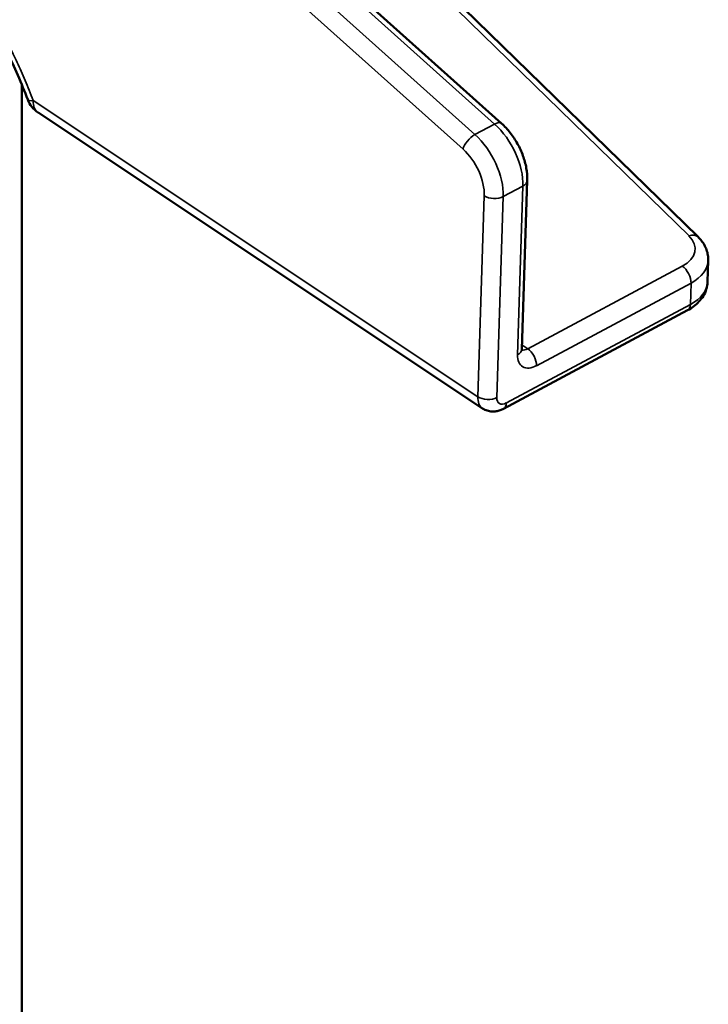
# Model space of a CAD drawing. Header units: millimetres. Extents: x 0 to 14369, y -869 to 2970.
# Tile 782 of 787: x 3892 to 3917, y 1927 to 1964. Entities that reach past the tile are written whole.
import ezdxf

# ---------------------------------------------------------------- set-up
doc = ezdxf.new("R2010")
doc.units = ezdxf.units.MM
doc.header["$LTSCALE"] = 10
doc.layers.add('Sichtbar (ISO)', color=7, linetype='Continuous', lineweight=50)
doc.layers.add('Sichtbar schmal (ISO)', color=7, linetype='Continuous', lineweight=35)

msp = doc.modelspace()

# ---------------------------------------------------------------- linework, layer by layer
at = {"layer": 'Sichtbar (ISO)'}
for p, q in [((3909.699, 1960.054), (3897.279, 1971.193)), ((3917.01, 1955.827), (3907.018, 1965.585)), ((3891.842, 1961.514), (3891.842, 1811.089)), ((3908.995, 1949.44), (3892.45, 1960.463)), ((3910.454, 1951.653), (3910.656, 1957.933)), ((3917.364, 1954.153), (3917.389, 1954.954)), ((3916.621, 1953.097), (3909.773, 1949.431))]:
    msp.add_line(p, q, dxfattribs=at)
msp.add_arc((3893.004, 1961.296), 1, 200.8504, 236.3259, dxfattribs=at)
for points, knots in [([(3892.07, 1960.94), (3891.839, 1961.545), (3891.577, 1962.152), (3891.018, 1963.275), (3890.726, 1963.799), (3890.151, 1964.703), (3889.874, 1965.095), (3889.098, 1966.071), (3888.56, 1966.617), (3887.918, 1967.11), (3887.804, 1967.192), (3887.69, 1967.268)], [0, 0, 0, 0, 0.1982562, 0.1982562, 0.3766554, 0.3766554, 0.52201, 0.52201, 0.7660137, 0.7660137, 0.8191002, 0.8191002, 0.8191002, 0.8191002]), ([(3910.656, 1957.933), (3910.661, 1958.084), (3910.648, 1958.238), (3910.592, 1958.546), (3910.549, 1958.701), (3910.438, 1959.005), (3910.37, 1959.155), (3910.211, 1959.441), (3910.121, 1959.579), (3909.922, 1959.833), (3909.814, 1959.95), (3909.699, 1960.054)], [1.570796, 1.570796, 1.570796, 1.570796, 1.847311, 1.847311, 2.123826, 2.123826, 2.400341, 2.400341, 2.676856, 2.676856, 2.953371, 2.953371, 2.953371, 2.953371]), ([(3917.389, 1954.954), (3917.391, 1955.021), (3917.387, 1955.088), (3917.366, 1955.219), (3917.349, 1955.284), (3917.305, 1955.407), (3917.277, 1955.467), (3917.214, 1955.58), (3917.178, 1955.633), (3917.099, 1955.734), (3917.056, 1955.782), (3917.01, 1955.827)], [2.3743671, 2.3743671, 2.3743671, 2.3743671, 2.4901679, 2.4901679, 2.6059687, 2.6059687, 2.7217695, 2.7217695, 2.8375703, 2.8375703, 2.9533711, 2.9533711, 2.9533711, 2.9533711]), ([(3916.621, 1953.097), (3916.7, 1953.14), (3916.776, 1953.187), (3916.918, 1953.294), (3916.985, 1953.353), (3917.106, 1953.483), (3917.161, 1953.554), (3917.253, 1953.709), (3917.291, 1953.792), (3917.345, 1953.968), (3917.361, 1954.061), (3917.364, 1954.153)], [1.5707963, 1.5707963, 1.5707963, 1.5707963, 1.7315105, 1.7315105, 1.8922246, 1.8922246, 2.0529388, 2.0529388, 2.2136529, 2.2136529, 2.3743671, 2.3743671, 2.3743671, 2.3743671]), ([(3910.454, 1951.653), (3910.454, 1951.636), (3910.454, 1951.621), (3910.457, 1951.601), (3910.458, 1951.594), (3910.459, 1951.591), (3910.459, 1951.591), (3910.459, 1951.591)], [0, 0, 0, 0, 0.1496784, 0.1496784, 0.2993568, 0.2993568, 0.3427125, 0.3427125, 0.3427125, 0.3427125]), ([(3908.995, 1949.44), (3909.048, 1949.405), (3909.105, 1949.378), (3909.222, 1949.341), (3909.281, 1949.331), (3909.395, 1949.325), (3909.449, 1949.328), (3909.551, 1949.345), (3909.599, 1949.358), (3909.69, 1949.39), (3909.732, 1949.41), (3909.773, 1949.431)], [0.7483921, 0.7483921, 0.7483921, 0.7483921, 0.9128729, 0.9128729, 1.0773538, 1.0773538, 1.2418346, 1.2418346, 1.4063155, 1.4063155, 1.5707963, 1.5707963, 1.5707963, 1.5707963])]:
    msp.add_open_spline(points, degree=3, knots=knots, dxfattribs=at)
at = {"layer": 'Sichtbar schmal (ISO)'}
for p, q in [((3908.708, 1959.64), (3883.056, 1982.65)), ((3908.266, 1959.093), (3882.613, 1982.103)), ((3909.441, 1960.032), (3896.763, 1971.404)), ((3916.674, 1955.869), (3906.795, 1965.517)), ((3908.817, 1949.88), (3892.272, 1960.903)), ((3909.441, 1960.032), (3908.708, 1959.64)), ((3910.496, 1957.723), (3909.763, 1957.331)), ((3910.294, 1951.443), (3910.496, 1957.723)), ((3908.817, 1949.88), (3909.057, 1957.361)), ((3909.523, 1949.85), (3909.763, 1957.331)), ((3910.674, 1951.661), (3916.423, 1954.739)), ((3911.001, 1951.034), (3916.75, 1954.112)), ((3916.725, 1953.311), (3916.75, 1954.112)), ((3916.725, 1953.311), (3909.877, 1949.646)), ((3910.459, 1951.805), (3910.674, 1951.661))]:
    msp.add_line(p, q, dxfattribs=at)
for centre, major_axis, ratio, start_param, end_param in [((3893.004, 1961.296), (-0.935, -0.356), 0.186904, 6.283185, 6.884768), ((3893.004, 1961.296), (-0.554, -0.832), 0.576558, 5.534793, 6.283185), ((3909.365, 1959.682), (0.334, 0.372), 0.454347, 0, 0.896801), ((3909.136, 1958.629), (-0.944, 1.763), 0.555975, 3.908132, 5.290707), ((3908.632, 1959.289), (0.334, 0.372), 0.454347, 0.896801, 2.467597), ((3908.403, 1958.237), (-0.944, 1.763), 0.555975, 3.908132, 5.290707), ((3908.037, 1958.041), (-0.708, 1.322), 0.555975, 3.908132, 5.290707), ((3910.156, 1957.95), (0.5, -0.016), 0.598725, 5.479615, 6.283185), ((3909.423, 1957.557), (0.5, -0.016), 0.598725, 3.908818, 5.479615), ((3915.403, 1955.418), (1.499, -0.048), 0.598725, 5.479615, 6.862189), ((3916.661, 1955.469), (0.349, 0.358), 0.670405, 0, 0.938907), ((3915.39, 1955.018), (1.999, -0.064), 0.598725, 5.479615, 6.283185), ((3916.41, 1954.339), (0.236, -0.441), 0.555975, 0.766539, 2.337336), ((3915.365, 1954.218), (1.999, -0.064), 0.598725, 5.479615, 6.283185), ((3916.385, 1953.538), (0.236, -0.441), 0.555975, 0, 0.766539), ((3909.954, 1951.669), (0.5, -0.016), 0.598725, 5.479615, 6.283185), ((3910.687, 1952.062), (-0.277, -0.416), 0.576558, 0.169484, 0.822404), ((3910.661, 1951.261), (0.236, -0.441), 0.555975, 0.766539, 2.337336), ((3911.027, 1951.835), (-0.554, -0.832), 0.576558, 5.534793, 7.10559), ((3909.549, 1950.272), (-0.554, -0.832), 0.576558, 5.534793, 6.283185), ((3909.183, 1950.076), (0.5, -0.016), 0.598725, 3.908818, 5.479615), ((3909.889, 1950.046), (-0.277, -0.416), 0.576558, 5.534793, 7.10559), ((3909.537, 1949.872), (0.236, -0.441), 0.555975, 0, 0.766539)]:
    msp.add_ellipse(centre, major_axis=major_axis, ratio=ratio, start_param=start_param, end_param=end_param, dxfattribs=at)
msp.add_open_spline([(3887.512, 1967.708), (3887.75, 1967.55), (3888.193, 1967.211), (3888.761, 1966.685), (3889.243, 1966.167), (3889.661, 1965.664), (3890.042, 1965.157), (3890.404, 1964.629), (3890.749, 1964.079), (3891.073, 1963.516), (3891.375, 1962.944), (3891.671, 1962.337), (3891.968, 1961.67), (3892.171, 1961.168), (3892.272, 1960.903)], degree=3, knots=[0, 0, 0, 0, 0.0833333, 0.1666667, 0.25, 0.3333333, 0.4166667, 0.5, 0.5833333, 0.6666667, 0.75, 0.8333333, 0.9166667, 0.9999999, 0.9999999, 0.9999999, 0.9999999], dxfattribs=at)

doc.saveas('drawing.dxf')
